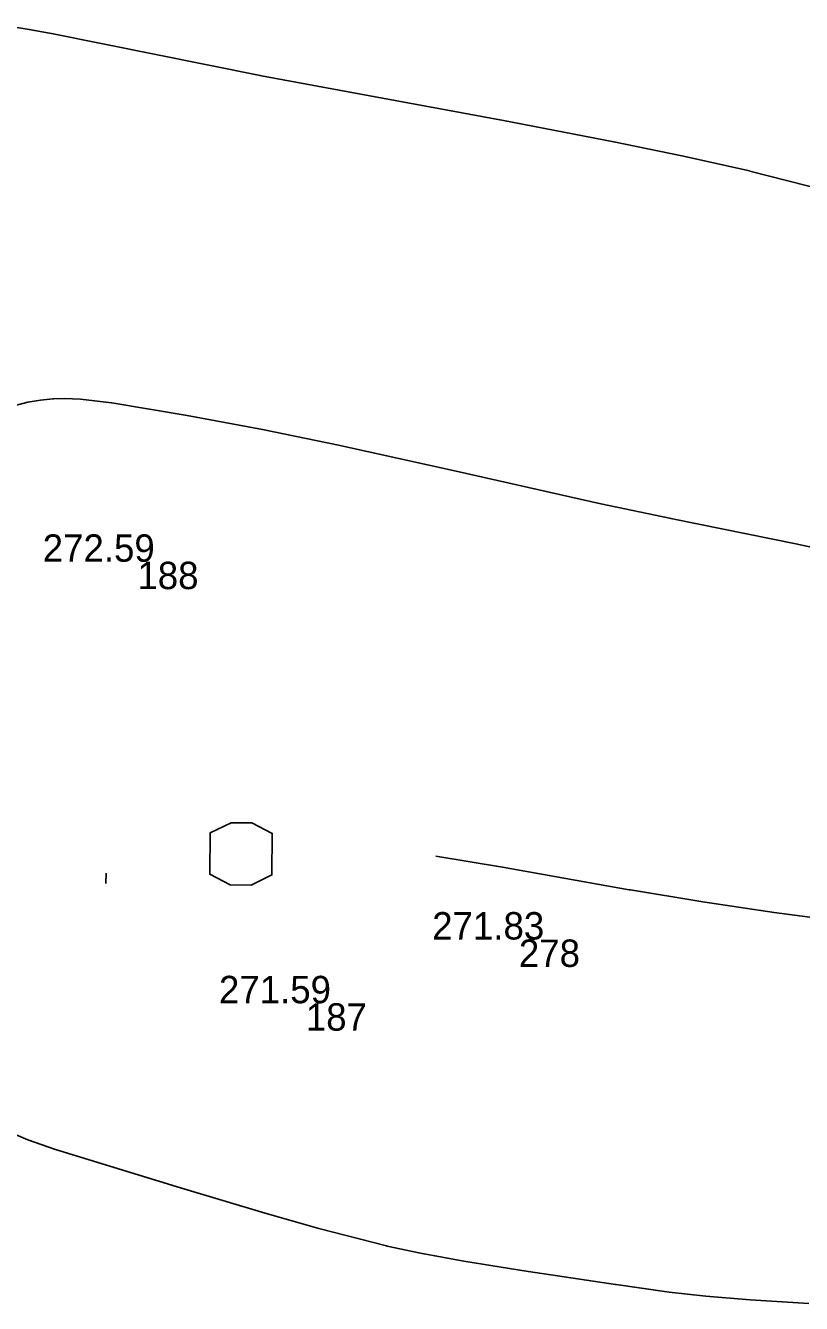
# Model space of a CAD drawing. Extents: x -771260 to -770828, y -1053564 to -1052811.
# Drawn here: x -771218.5 to -771201.51, y -1053174.52 to -1053146.53 of the extents above; entities that cross this region are included whole.
import ezdxf

# ---------------------------------------------------------------- set-up
doc = ezdxf.new("R2010")
doc.units = 0
for name, color, linetype in [('25_3_2019_vrstevnice_interval_po_1m', 7, 'Continuous'), ('25_3_2019_zamereny_bod', 7, 'Continuous'), ('25_3_2019_zamereny_bod_cislo', 7, 'Continuous'), ('25_3_2019_zamereny_bod_vyska', 7, 'Continuous'), ('Default', 7, 'Continuous')]:
    doc.layers.add(name, color=color, linetype=linetype)

# ---------------------------------------------------------------- blocks, each defined once
blk = doc.blocks.new('POINT_DISPLAY')
at = {"layer": 'Default'}
blk.add_line((0, 0), (0, 0), dxfattribs=at)

msp = doc.modelspace()

# ---------------------------------------------------------------- linework, layer by layer
at = {"layer": '25_3_2019_vrstevnice_interval_po_1m'}
for points in [[(-771218.983, -1053146.532), (-771218.46, -1053146.613), (-771217.942, -1053146.707), (-771217.934, -1053146.709), (-771213.363, -1053147.627), (-771213.332, -1053147.633), (-771208.034, -1053148.61), (-771205.613, -1053149.076), (-771204.128, -1053149.383), (-771202.646, -1053149.716), (-771202.635, -1053149.719), (-771200.54, -1053150.257)], [(-771218.46, -1053146.613), (-771218.46, -1053146.613)], [(-771217.934, -1053146.709), (-771217.934, -1053146.709)], [(-771213.332, -1053147.633), (-771213.332, -1053147.633)], [(-771208.034, -1053148.61), (-771208.034, -1053148.61)], [(-771205.613, -1053149.076), (-771205.613, -1053149.076)], [(-771204.128, -1053149.383), (-771204.128, -1053149.383)], [(-771202.635, -1053149.719), (-771202.635, -1053149.719)], [(-771218.978, -1053154.919), (-771218.45, -1053154.783), (-771218.172, -1053154.738), (-771217.906, -1053154.708), (-771217.891, -1053154.707), (-771217.647, -1053154.703), (-771217.3, -1053154.715), (-771216.62, -1053154.797), (-771216.611, -1053154.798), (-771214.963, -1053155.072), (-771213.309, -1053155.383), (-771211.65, -1053155.723), (-771209.072, -1053156.29), (-771205.897, -1053157.005), (-771204.363, -1053157.33), (-771204.332, -1053157.336), (-771201.627, -1053157.886), (-771200.482, -1053158.129)], [(-771218.45, -1053154.783), (-771218.45, -1053154.783)], [(-771218.172, -1053154.738), (-771218.172, -1053154.738)], [(-771217.891, -1053154.707), (-771217.891, -1053154.707)], [(-771217.647, -1053154.703), (-771217.647, -1053154.703)], [(-771217.3, -1053154.715), (-771217.3, -1053154.715)], [(-771216.611, -1053154.798), (-771216.611, -1053154.798)], [(-771214.963, -1053155.072), (-771214.963, -1053155.072)], [(-771213.309, -1053155.383), (-771213.309, -1053155.383)], [(-771211.65, -1053155.723), (-771211.65, -1053155.723)], [(-771209.072, -1053156.29), (-771209.072, -1053156.29)], [(-771205.897, -1053157.005), (-771205.897, -1053157.005)], [(-771204.332, -1053157.336), (-771204.332, -1053157.336)], [(-771201.627, -1053157.886), (-771201.627, -1053157.886)], [(-771214.016, -1053165.353), (-771214.467, -1053165.121), (-771214.457, -1053164.213), (-771214.001, -1053163.991), (-771213.547, -1053163.996), (-771213.096, -1053164.228), (-771213.106, -1053165.136), (-771213.562, -1053165.358), (-771214.016, -1053165.353)], [(-771209.516, -1053164.721), (-771209.516, -1053164.721)], [(-771209.516, -1053164.721), (-771208.052, -1053164.963), (-771205.282, -1053165.46), (-771205.25, -1053165.465), (-771203.668, -1053165.723), (-771202.103, -1053165.959), (-771200.206, -1053166.21)], [(-771208.052, -1053164.963), (-771208.052, -1053164.963)], [(-771216.739, -1053165.323), (-771216.736, -1053165.096)], [(-771205.282, -1053165.46), (-771205.282, -1053165.46)], [(-771203.668, -1053165.723), (-771203.668, -1053165.723)], [(-771202.103, -1053165.959), (-771202.103, -1053165.959)], [(-771218.963, -1053170.722), (-771218.454, -1053170.937), (-771217.866, -1053171.143), (-771217.845, -1053171.149), (-771215.109, -1053171.991), (-771213.255, -1053172.541), (-771212.075, -1053172.879), (-771210.592, -1053173.26), (-771210.579, -1053173.263), (-771209.85, -1053173.419), (-771208.904, -1053173.592), (-771207.491, -1053173.822), (-771207.485, -1053173.823), (-771205.576, -1053174.106), (-771205.565, -1053174.107), (-771204.402, -1053174.273), (-771203.6, -1053174.362), (-771202.631, -1053174.442), (-771201.343, -1053174.521)], [(-771218.454, -1053170.937), (-771218.454, -1053170.937)], [(-771217.866, -1053171.143), (-771217.866, -1053171.143)], [(-771215.109, -1053171.991), (-771215.109, -1053171.991)], [(-771213.255, -1053172.541), (-771213.255, -1053172.541)], [(-771212.075, -1053172.879), (-771212.075, -1053172.879)], [(-771210.579, -1053173.263), (-771210.579, -1053173.263)], [(-771209.85, -1053173.419), (-771209.85, -1053173.419)], [(-771208.904, -1053173.592), (-771208.904, -1053173.592)], [(-771207.485, -1053173.823), (-771207.485, -1053173.823)], [(-771205.565, -1053174.107), (-771205.565, -1053174.107)], [(-771204.402, -1053174.273), (-771204.402, -1053174.273)], [(-771203.6, -1053174.362), (-771203.6, -1053174.362)], [(-771202.631, -1053174.442), (-771202.631, -1053174.442)]]:
    msp.add_lwpolyline(points, dxfattribs=at)

# ---------------------------------------------------------------- block references
at = {"layer": '25_3_2019_zamereny_bod', "xscale": 0.1, "yscale": 0.10000000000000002}
for p in [(-771216.051, -1053158.276), (-771207.695, -1053166.55), (-771212.362, -1053167.946)]:
    msp.add_blockref('POINT_DISPLAY', p, dxfattribs=at)

# ---------------------------------------------------------------- texts
at = {"layer": '25_3_2019_zamereny_bod_cislo'}
for s, p in [('188', (-771216.051, -1053158.876)), ('278', (-771207.695, -1053167.15)), ('187', (-771212.362, -1053168.546))]:
    msp.add_text(s, height=0.6, dxfattribs=at).set_placement(p)
at = {"layer": '25_3_2019_zamereny_bod_vyska'}
for s, p in [('272.59 ', (-771218.125, -1053158.276)), ('271.83 ', (-771209.594, -1053166.55)), ('271.59 ', (-771214.265, -1053167.946))]:
    msp.add_text(s, height=0.6, dxfattribs=at).set_placement(p)

doc.saveas('drawing.dxf')
